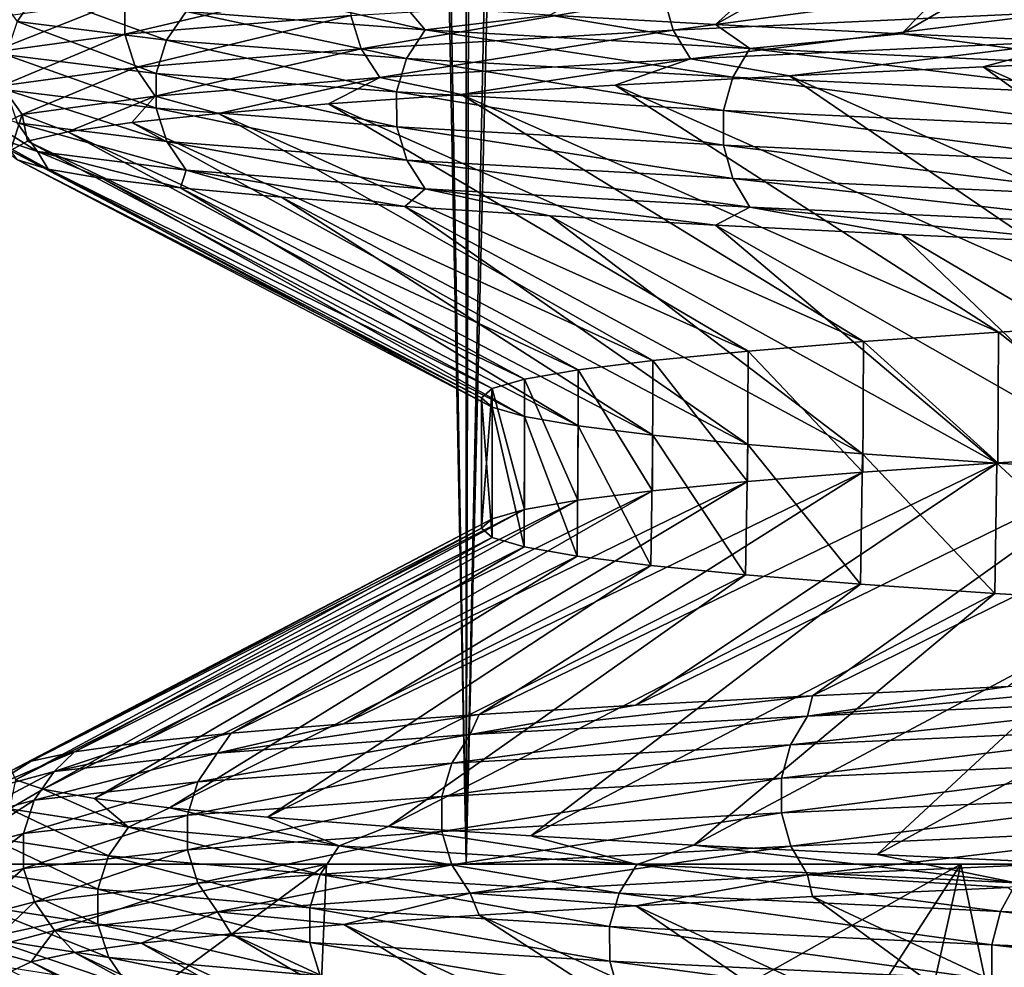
# Model space of a CAD drawing. Header units: metres. Extents: x -206 to 75, y -104 to 104.
# Tile 470 of 656: x -10.32 to -8.15, y -97.23 to -95.14. Entities that reach past the tile are written whole.
import ezdxf

# ---------------------------------------------------------------- set-up
doc = ezdxf.new("R2010")
doc.units = ezdxf.units.M
doc.layers.add('solid_01_1-CONSUMER_THERM_B_125288', color=7, linetype='CONTINUOUS')

msp = doc.modelspace()

# ---------------------------------------------------------------- linework, layer by layer
at = {"layer": 'solid_01_1-CONSUMER_THERM_B_125288'}
for points in [[(-8.037544, -66.726852, 34.97081), (-8.704977, -66.745857, 34.422871), (-8.035554, -97, 34.972336)], [(-8.704977, -66.745857, 34.422871), (-9.335324, -66.764755, 33.832294), (-9.333812, -97, 33.833813)], [(-8.704977, -66.745857, 34.422871), (-9.333812, -97, 33.833813), (-8.035554, -97, 34.972336)], [(-9.335324, -66.764755, 33.832294), (-9.925726, -66.783531, 33.201721), (-9.333812, -97, 33.833813)], [(-9.925726, -66.783531, 33.201721), (-10.473459, -66.802338, 32.534092), (-10.472335, -97, 32.535553)], [(-9.925726, -66.783531, 33.201721), (-10.472335, -97, 32.535553), (-9.333812, -97, 33.833813)], [(-10.413426, -67.182404, 16.388247), (-9.854057, -67.201515, 15.717201), (-10.472326, -97, 16.464436)], [(-9.854057, -67.201515, 15.717201), (-9.333823, -97, 15.166199), (-10.472326, -97, 16.464436)], [(-9.854057, -67.201515, 15.717201), (-9.251797, -67.220741, 15.084891), (-9.333823, -97, 15.166199)], [(-9.251797, -67.220741, 15.084891), (-8.60883, -67.239937, 14.4936), (-9.333823, -97, 15.166199)], [(-8.60883, -67.239937, 14.4936), (-8.0356, -97, 14.027699), (-9.333823, -97, 15.166199)], [(-8.60883, -67.239937, 14.4936), (-7.928323, -67.258987, 13.946247), (-8.0356, -97, 14.027699)], [(-8.163216, -94.588081, 20.044451), (-9.149123, -95.125465, 19.681374), (-8.78395, -95.145966, 19.043852)], [(-7.826286, -94.608589, 19.476133), (-8.163216, -94.588081, 20.044451), (-8.78395, -95.145966, 19.043852)], [(-7.826286, -94.608589, 19.476133), (-8.78395, -95.145966, 19.043852), (-8.373608, -95.166573, 18.433201)], [(-7.449551, -94.62928, 18.932756), (-7.826286, -94.608589, 19.476133), (-8.373608, -95.166573, 18.433201)], [(-7.449551, -94.62928, 18.932756), (-8.373608, -95.166573, 18.433201), (-7.919148, -95.187263, 17.851189)], [(-10.28014, -95.07637, 22.909626), (-10.401181, -95.035431, 24.378016), (-10.324616, -95.139694, 22.902744)], [(-10.087317, -95.090424, 27.311419), (-9.588327, -95.049492, 28.708223), (-10.087255, -95.167274, 27.311399)], [(-9.588327, -95.049492, 28.708223), (-9.588269, -95.126335, 28.708197), (-10.087255, -95.167274, 27.311399)], [(-8.897694, -95.085396, 30.021002), (-8.028586, -95.044464, 31.222797), (-8.876899, -95.158905, 30.008097)], [(-8.028586, -95.044464, 31.222797), (-8.009824, -95.117966, 31.207085), (-8.876899, -95.158905, 30.008097)], [(-10.28014, -95.07637, 22.909626), (-10.324616, -95.139694, 22.902744), (-9.994792, -95.180626, 21.460188)], [(-9.951736, -95.117302, 21.473284), (-10.28014, -95.07637, 22.909626), (-9.994792, -95.180626, 21.460188)], [(-9.424382, -95.158241, 20.097326), (-9.741309, -95.084351, 21.032167), (-9.951736, -95.117302, 21.473284)], [(-9.424382, -95.158241, 20.097326), (-9.46892, -95.10495, 20.345407), (-9.741309, -95.084351, 21.032167)], [(-9.588269, -95.126335, 28.708197), (-8.897694, -95.085396, 30.021002), (-9.56586, -95.199837, 28.698359)], [(-8.897694, -95.085396, 30.021002), (-8.876899, -95.158905, 30.008097), (-9.56586, -95.199837, 28.698359)], [(-10.382884, -95.131363, 25.857996), (-10.087317, -95.090424, 27.311419), (-10.382821, -95.208206, 25.857985)], [(-10.087317, -95.090424, 27.311419), (-10.087255, -95.167274, 27.311399), (-10.382821, -95.208206, 25.857985)], [(-9.424382, -95.158241, 20.097326), (-9.149123, -95.125465, 19.681374), (-9.46892, -95.10495, 20.345407)], [(-10.087255, -95.167274, 27.311399), (-9.588269, -95.126335, 28.708197), (-10.063679, -95.240776, 27.304827)], [(-9.588269, -95.126335, 28.708197), (-9.56586, -95.199837, 28.698359), (-10.063679, -95.240776, 27.304827)], [(-9.951736, -95.117302, 21.473284), (-9.994792, -95.180626, 21.460188), (-9.465155, -95.221565, 20.078279)], [(-9.424382, -95.158241, 20.097326), (-9.951736, -95.117302, 21.473284), (-9.465155, -95.221565, 20.078279)], [(-8.708095, -95.199173, 18.809845), (-9.149123, -95.125465, 19.681374), (-9.424382, -95.158241, 20.097326)], [(-8.708095, -95.199173, 18.809845), (-8.78395, -95.145966, 19.043852), (-9.149123, -95.125465, 19.681374)], [(-8.876899, -95.158905, 30.008097), (-8.009824, -95.117966, 31.207085), (-8.838583, -95.222153, 29.984324)], [(-8.009824, -95.117966, 31.207085), (-7.97525, -95.181221, 31.178135), (-8.838583, -95.222153, 29.984324)], [(-10.324616, -95.139694, 22.902744), (-10.34869, -95.213234, 22.899019), (-10.018097, -95.254166, 21.453098)], [(-9.994792, -95.180626, 21.460188), (-10.324616, -95.139694, 22.902744), (-10.018097, -95.254166, 21.453098)], [(-8.708095, -95.199173, 18.809845), (-8.373608, -95.166573, 18.433201), (-8.78395, -95.145966, 19.043852)], [(-10.382821, -95.208206, 25.857985), (-10.087255, -95.167274, 27.311399), (-10.358552, -95.281715, 25.854809)], [(-10.087255, -95.167274, 27.311399), (-10.063679, -95.240776, 27.304827), (-10.358552, -95.281715, 25.854809)], [(-9.56586, -95.199837, 28.698359), (-8.876899, -95.158905, 30.008097), (-9.524571, -95.263092, 28.680239)], [(-8.876899, -95.158905, 30.008097), (-8.838583, -95.222153, 29.984324), (-9.524571, -95.263092, 28.680239)], [(-9.424382, -95.158241, 20.097326), (-9.465155, -95.221565, 20.078279), (-8.745768, -95.262497, 18.785229)], [(-8.708095, -95.199173, 18.809845), (-9.424382, -95.158241, 20.097326), (-8.745768, -95.262497, 18.785229)], [(-7.816298, -95.240112, 17.636894), (-8.373608, -95.166573, 18.433201), (-8.708095, -95.199173, 18.809845)], [(-7.816298, -95.240112, 17.636894), (-7.919148, -95.187263, 17.851189), (-8.373608, -95.166573, 18.433201)], [(-9.994792, -95.180626, 21.460188), (-10.018097, -95.254166, 21.453098), (-9.487226, -95.295097, 20.067968)], [(-9.465155, -95.221565, 20.078279), (-9.994792, -95.180626, 21.460188), (-9.487226, -95.295097, 20.067968)], [(-8.838583, -95.222153, 29.984324), (-7.97525, -95.181221, 31.178135), (-8.620319, -95.259834, 30.210997)], [(-7.97525, -95.181221, 31.178135), (-8.192949, -95.239334, 30.808966), (-8.620319, -95.259834, 30.210997)], [(-7.97525, -95.181221, 31.178135), (-7.723812, -95.21875, 31.37505), (-8.192949, -95.239334, 30.808966)], [(-10.34869, -95.213234, 22.899019), (-10.348626, -95.290077, 22.899027), (-10.018034, -95.331017, 21.453115)], [(-10.018097, -95.254166, 21.453098), (-10.34869, -95.213234, 22.899019), (-10.018034, -95.331017, 21.453115)], [(-10.063679, -95.240776, 27.304827), (-9.56586, -95.199837, 28.698359), (-10.020243, -95.304024, 27.292721)], [(-9.56586, -95.199837, 28.698359), (-9.524571, -95.263092, 28.680239), (-10.020243, -95.304024, 27.292721)], [(-8.708095, -95.199173, 18.809845), (-8.745768, -95.262497, 18.785229), (-7.850113, -95.303429, 17.607204)], [(-7.816298, -95.240112, 17.636894), (-8.708095, -95.199173, 18.809845), (-7.850113, -95.303429, 17.607204)], [(-9.524571, -95.263092, 28.680239), (-8.838583, -95.222153, 29.984324), (-9.345101, -95.300972, 28.925848)], [(-9.465155, -95.221565, 20.078279), (-9.487226, -95.295097, 20.067968), (-8.766161, -95.336037, 18.771902)], [(-8.745768, -95.262497, 18.785229), (-9.465155, -95.221565, 20.078279), (-8.766161, -95.336037, 18.771902)], [(-8.838583, -95.222153, 29.984324), (-9.005306, -95.280365, 29.581863), (-9.345101, -95.300972, 28.925848)], [(-8.838583, -95.222153, 29.984324), (-8.620319, -95.259834, 30.210997), (-9.005306, -95.280365, 29.581863)], [(-8.620319, -95.259834, 30.210997), (-8.192949, -95.239334, 30.808966), (-7.439796, -95.784676, 30.080271)], [(-8.192949, -95.239334, 30.808966), (-7.723812, -95.21875, 31.37505), (-7.022158, -95.763931, 30.597483)], [(-8.192949, -95.239334, 30.808966), (-7.022158, -95.763931, 30.597483), (-7.439796, -95.784676, 30.080271)], [(-10.358552, -95.281715, 25.854809), (-10.063679, -95.240776, 27.304827), (-10.313845, -95.344963, 25.848963)], [(-10.063679, -95.240776, 27.304827), (-10.020243, -95.304024, 27.292721), (-10.313845, -95.344963, 25.848963)], [(-10.018097, -95.254166, 21.453098), (-10.018034, -95.331017, 21.453115), (-9.487166, -95.371956, 20.067993)], [(-9.487226, -95.295097, 20.067968), (-10.018097, -95.254166, 21.453098), (-9.487166, -95.371956, 20.067993)], [(-9.005306, -95.280365, 29.581863), (-8.620319, -95.259834, 30.210997), (-7.819555, -95.805229, 29.534338)], [(-8.620319, -95.259834, 30.210997), (-7.439796, -95.784676, 30.080271), (-7.819555, -95.805229, 29.534338)], [(-10.358552, -95.281715, 25.854809), (-10.313845, -95.344963, 25.848963), (-10.400917, -95.385895, 24.378014)], [(-10.020243, -95.304024, 27.292721), (-9.524571, -95.263092, 28.680239), (-9.880131, -95.342308, 27.55105)], [(-9.524571, -95.263092, 28.680239), (-9.637364, -95.32164, 28.247335), (-9.880131, -95.342308, 27.55105)], [(-9.524571, -95.263092, 28.680239), (-9.345101, -95.300972, 28.925848), (-9.637364, -95.32164, 28.247335)], [(-9.345101, -95.300972, 28.925848), (-9.005306, -95.280365, 29.581863), (-8.159102, -95.825714, 28.963076)], [(-9.005306, -95.280365, 29.581863), (-7.819555, -95.805229, 29.534338), (-8.159102, -95.825714, 28.963076)], [(-8.745768, -95.262497, 18.785229), (-8.766161, -95.336037, 18.771902), (-7.868418, -95.376968, 17.591129)], [(-7.850113, -95.303429, 17.607204), (-8.745768, -95.262497, 18.785229), (-7.868418, -95.376968, 17.591129)], [(-10.348626, -95.290077, 22.899027), (-10.324435, -95.363586, 22.902769), (-9.994616, -95.404526, 21.460238)], [(-10.018034, -95.331017, 21.453115), (-10.348626, -95.290077, 22.899027), (-9.994616, -95.404526, 21.460238)], [(-10.313845, -95.344963, 25.848963), (-10.020243, -95.304024, 27.292721), (-10.212635, -95.383324, 26.120235)], [(-10.020243, -95.304024, 27.292721), (-10.071839, -95.362846, 26.842035), (-10.212635, -95.383324, 26.120235)], [(-10.020243, -95.304024, 27.292721), (-9.880131, -95.342308, 27.55105), (-10.071839, -95.362846, 26.842035)], [(-9.637364, -95.32164, 28.247335), (-9.345101, -95.300972, 28.925848), (-8.457184, -95.846321, 28.368595)], [(-9.487226, -95.295097, 20.067968), (-9.487166, -95.371956, 20.067993), (-8.766106, -95.412888, 18.771935)], [(-8.766161, -95.336037, 18.771902), (-9.487226, -95.295097, 20.067968), (-8.766106, -95.412888, 18.771935)], [(-9.345101, -95.300972, 28.925848), (-8.159102, -95.825714, 28.963076), (-8.457184, -95.846321, 28.368595)], [(-10.446001, -95.322655, 24.377485), (-10.400917, -95.385895, 24.378014), (-10.279878, -95.426834, 22.909662)], [(-10.324435, -95.363586, 22.902769), (-10.446001, -95.322655, 24.377485), (-10.279878, -95.426834, 22.909662)], [(-9.880131, -95.342308, 27.55105), (-9.637364, -95.32164, 28.247335), (-8.711922, -95.867081, 27.754601)], [(-9.637364, -95.32164, 28.247335), (-8.457184, -95.846321, 28.368595), (-8.711922, -95.867081, 27.754601)], [(-10.400917, -95.385895, 24.378014), (-10.313845, -95.344963, 25.848963), (-10.339121, -95.42453, 24.649033)], [(-10.313845, -95.344963, 25.848963), (-10.302057, -95.403893, 25.387161), (-10.339121, -95.42453, 24.649033)], [(-10.313845, -95.344963, 25.848963), (-10.212635, -95.383324, 26.120235), (-10.302057, -95.403893, 25.387161)], [(-10.071839, -95.362846, 26.842035), (-9.880131, -95.342308, 27.55105), (-8.922169, -95.887886, 27.123911)], [(-10.018034, -95.331017, 21.453115), (-9.994616, -95.404526, 21.460238), (-9.464987, -95.445465, 20.078352)], [(-9.487166, -95.371956, 20.067993), (-10.018034, -95.331017, 21.453115), (-9.464987, -95.445465, 20.078352)], [(-9.880131, -95.342308, 27.55105), (-8.711922, -95.867081, 27.754601), (-8.922169, -95.887886, 27.123911)], [(-8.766161, -95.336037, 18.771902), (-8.766106, -95.412888, 18.771935), (-7.868368, -95.453827, 17.591169)], [(-7.868418, -95.376968, 17.591129), (-8.766161, -95.336037, 18.771902), (-7.868368, -95.453827, 17.591169)], [(-10.324435, -95.363586, 22.902769), (-10.279878, -95.426834, 22.909662), (-9.951482, -95.467766, 21.473356)], [(-9.994616, -95.404526, 21.460238), (-10.324435, -95.363586, 22.902769), (-9.951482, -95.467766, 21.473356)], [(-10.212635, -95.383324, 26.120235), (-10.071839, -95.362846, 26.842035), (-9.08689, -95.908539, 26.479502)], [(-10.071839, -95.362846, 26.842035), (-8.922169, -95.887886, 27.123911), (-9.08689, -95.908539, 26.479502)], [(-10.400917, -95.385895, 24.378014), (-10.323586, -95.445213, 23.910923), (-10.255768, -95.46582, 23.178387)], [(-10.279878, -95.426834, 22.909662), (-10.400917, -95.385895, 24.378014), (-10.255768, -95.46582, 23.178387)], [(-10.302057, -95.403893, 25.387161), (-10.212635, -95.383324, 26.120235), (-9.205038, -95.929016, 25.825623)], [(-10.212635, -95.383324, 26.120235), (-9.08689, -95.908539, 26.479502), (-9.205038, -95.929016, 25.825623)], [(-9.487166, -95.371956, 20.067993), (-9.464987, -95.445465, 20.078352), (-8.745611, -95.486404, 18.785326)], [(-8.766106, -95.412888, 18.771935), (-9.487166, -95.371956, 20.067993), (-8.745611, -95.486404, 18.785326)], [(-10.339121, -95.42453, 24.649033), (-10.302057, -95.403893, 25.387161), (-9.276243, -95.949554, 25.164314)], [(-10.302057, -95.403893, 25.387161), (-9.205038, -95.929016, 25.825623), (-9.276243, -95.949554, 25.164314)], [(-9.994616, -95.404526, 21.460238), (-9.951482, -95.467766, 21.473356), (-9.424141, -95.508705, 20.097435)], [(-9.464987, -95.445465, 20.078352), (-9.994616, -95.404526, 21.460238), (-9.424141, -95.508705, 20.097435)], [(-8.766106, -95.412888, 18.771935), (-8.745611, -95.486404, 18.785326), (-7.849972, -95.527344, 17.607321)], [(-7.868368, -95.453827, 17.591169), (-8.766106, -95.412888, 18.771935), (-7.849972, -95.527344, 17.607321)], [(-10.339121, -95.42453, 24.649033), (-9.276243, -95.949554, 25.164314), (-9.3, -95.970512, 24.5)], [(-10.323586, -95.445213, 23.910923), (-10.339121, -95.42453, 24.649033), (-9.3, -95.970512, 24.5)], [(-10.279878, -95.426834, 22.909662), (-10.255768, -95.46582, 23.178387), (-10.135925, -95.48632, 22.453402)], [(-10.279878, -95.426834, 22.909662), (-10.135925, -95.48632, 22.453402), (-9.96417, -95.506844, 21.736612)], [(-9.951482, -95.467766, 21.473356), (-10.279878, -95.426834, 22.909662), (-9.96417, -95.506844, 21.736612)], [(-10.323586, -95.445213, 23.910923), (-9.3, -95.970512, 24.5), (-9.276281, -95.99102, 23.836216)], [(-10.255768, -95.46582, 23.178387), (-10.323586, -95.445213, 23.910923), (-9.276281, -95.99102, 23.836216)], [(-9.464987, -95.445465, 20.078352), (-9.424141, -95.508705, 20.097435), (-8.70787, -95.549637, 18.809986)], [(-8.745611, -95.486404, 18.785326), (-9.464987, -95.445465, 20.078352), (-8.70787, -95.549637, 18.809986)], [(-10.255768, -95.46582, 23.178387), (-9.276281, -95.99102, 23.836216), (-9.20509, -96.011803, 23.174738)], [(-10.135925, -95.48632, 22.453402), (-10.255768, -95.46582, 23.178387), (-9.20509, -96.011803, 23.174738)], [(-9.951482, -95.467766, 21.473356), (-9.96417, -95.506844, 21.736612), (-9.741324, -95.527443, 21.032209)], [(-9.951482, -95.467766, 21.473356), (-9.741324, -95.527443, 21.032209), (-9.468935, -95.548111, 20.345442)], [(-9.424141, -95.508705, 20.097435), (-9.951482, -95.467766, 21.473356), (-9.468935, -95.548111, 20.345442)], [(-10.135925, -95.48632, 22.453402), (-9.20509, -96.011803, 23.174738), (-9.086924, -96.032341, 22.520653)], [(-9.96417, -95.506844, 21.736612), (-10.135925, -95.48632, 22.453402), (-9.086924, -96.032341, 22.520653)], [(-8.745611, -95.486404, 18.785326), (-8.70787, -95.549637, 18.809986), (-7.816096, -95.590576, 17.637066)], [(-7.849972, -95.527344, 17.607321), (-8.745611, -95.486404, 18.785326), (-7.816096, -95.590576, 17.637066)], [(-9.96417, -95.506844, 21.736612), (-9.086924, -96.032341, 22.520653), (-8.922341, -96.052818, 21.876677)], [(-9.741324, -95.527443, 21.032209), (-9.96417, -95.506844, 21.736612), (-8.922341, -96.052818, 21.876677)], [(-9.424141, -95.508705, 20.097435), (-9.468935, -95.548111, 20.345442), (-9.149134, -95.568771, 19.681396)], [(-9.424141, -95.508705, 20.097435), (-9.149134, -95.568771, 19.681396), (-8.783963, -95.58931, 19.043871)], [(-8.70787, -95.549637, 18.809986), (-9.424141, -95.508705, 20.097435), (-8.783963, -95.58931, 19.043871)], [(-9.741324, -95.527443, 21.032209), (-8.922341, -96.052818, 21.876677), (-8.712543, -96.07338, 21.247065)], [(-9.468935, -95.548111, 20.345442), (-9.741324, -95.527443, 21.032209), (-8.712543, -96.07338, 21.247065)], [(-9.468935, -95.548111, 20.345442), (-8.712543, -96.07338, 21.247065), (-8.459073, -96.094048, 20.635536)], [(-9.149134, -95.568771, 19.681396), (-9.468935, -95.548111, 20.345442), (-8.459073, -96.094048, 20.635536)], [(-8.70787, -95.549637, 18.809986), (-8.783963, -95.58931, 19.043871), (-8.373629, -95.609802, 18.433228)], [(-8.70787, -95.549637, 18.809986), (-8.373629, -95.609802, 18.433228), (-7.919188, -95.630363, 17.851234)], [(-7.816096, -95.590576, 17.637066), (-8.70787, -95.549637, 18.809986), (-7.919188, -95.630363, 17.851234)], [(-9.149134, -95.568771, 19.681396), (-8.459073, -96.094048, 20.635536), (-8.163204, -96.114731, 20.04443)], [(-8.783963, -95.58931, 19.043871), (-9.149134, -95.568771, 19.681396), (-8.163204, -96.114731, 20.04443)], [(-8.783963, -95.58931, 19.043871), (-8.163204, -96.114731, 20.04443), (-7.826225, -96.135269, 19.476038)], [(-8.373629, -95.609802, 18.433228), (-8.783963, -95.58931, 19.043871), (-7.826225, -96.135269, 19.476038)], [(-8.373629, -95.609802, 18.433228), (-7.826225, -96.135269, 19.476038), (-7.449417, -96.155655, 18.932579)], [(-7.919188, -95.630363, 17.851234), (-8.373629, -95.609802, 18.433228), (-7.449417, -96.155655, 18.932579)], [(-8.160699, -96.113861, 28.960157), (-8.457184, -95.846321, 28.368595), (-8.159102, -95.825714, 28.963076)], [(-8.160699, -96.113861, 28.960157), (-8.159102, -95.825714, 28.963076), (-7.821492, -96.093071, 29.531328)], [(-7.821492, -96.093071, 29.531328), (-8.159102, -95.825714, 28.963076), (-7.819555, -95.805229, 29.534338)], [(-8.458431, -96.134583, 28.36587), (-8.711922, -95.867081, 27.754601), (-8.457184, -95.846321, 28.368595)], [(-8.458431, -96.134583, 28.36587), (-8.457184, -95.846321, 28.368595), (-8.160699, -96.113861, 28.960157)], [(-8.712853, -96.155144, 27.752104), (-8.922169, -95.887886, 27.123911), (-8.711922, -95.867081, 27.754601)], [(-8.712853, -96.155144, 27.752104), (-8.711922, -95.867081, 27.754601), (-8.458431, -96.134583, 28.36587)], [(-8.922835, -96.175606, 27.121641), (-9.08689, -95.908539, 26.479502), (-8.922169, -95.887886, 27.123911)], [(-8.922835, -96.175606, 27.121641), (-8.922169, -95.887886, 27.123911), (-8.712853, -96.155144, 27.752104)], [(-9.087326, -96.196198, 26.477499), (-9.205038, -95.929016, 25.825623), (-9.08689, -95.908539, 26.479502)], [(-9.087326, -96.196198, 26.477499), (-9.08689, -95.908539, 26.479502), (-8.922835, -96.175606, 27.121641)], [(-9.205258, -96.216957, 25.824095), (-9.276243, -95.949554, 25.164314), (-9.205038, -95.929016, 25.825623)], [(-9.205258, -96.216957, 25.824095), (-9.205038, -95.929016, 25.825623), (-9.087326, -96.196198, 26.477499)], [(-9.3, -96.258057, 24.5), (-9.3, -95.970512, 24.5), (-9.276243, -95.949554, 25.164314)], [(-9.3, -96.258057, 24.5), (-9.276243, -95.949554, 25.164314), (-9.276291, -96.237732, 25.163647)], [(-9.276291, -96.237732, 25.163647), (-9.276243, -95.949554, 25.164314), (-9.205258, -96.216957, 25.824095)], [(-9.276414, -96.278793, 23.838076), (-9.276281, -95.99102, 23.836216), (-9.3, -95.970512, 24.5)], [(-9.276414, -96.278793, 23.838076), (-9.3, -95.970512, 24.5), (-9.3, -96.258057, 24.5)], [(-9.205944, -96.299179, 23.180685), (-9.276281, -95.99102, 23.836216), (-9.276414, -96.278793, 23.838076)], [(-9.205944, -96.299179, 23.180685), (-9.20509, -96.011803, 23.174738), (-9.276281, -95.99102, 23.836216)], [(-9.089029, -96.31974, 22.530342), (-9.20509, -96.011803, 23.174738), (-9.205944, -96.299179, 23.180685)], [(-9.089029, -96.31974, 22.530342), (-9.086924, -96.032341, 22.520653), (-9.20509, -96.011803, 23.174738)], [(-8.926102, -96.340439, 21.889502), (-9.086924, -96.032341, 22.520653), (-9.089029, -96.31974, 22.530342)], [(-8.926102, -96.340439, 21.889502), (-8.922341, -96.052818, 21.876677), (-9.086924, -96.032341, 22.520653)], [(-8.717605, -96.361107, 21.260653), (-8.922341, -96.052818, 21.876677), (-8.926102, -96.340439, 21.889502)], [(-8.717605, -96.361107, 21.260653), (-8.712543, -96.07338, 21.247065), (-8.922341, -96.052818, 21.876677)], [(-8.464136, -96.381668, 20.646637), (-8.712543, -96.07338, 21.247065), (-8.717605, -96.361107, 21.260653)], [(-8.464136, -96.381668, 20.646637), (-8.459073, -96.094048, 20.635536), (-8.712543, -96.07338, 21.247065)], [(-7.442102, -96.072372, 30.077196), (-8.137953, -96.60778, 30.879656), (-8.570021, -96.628273, 30.286322)], [(-7.821492, -96.093071, 29.531328), (-7.442102, -96.072372, 30.077196), (-8.570021, -96.628273, 30.286322)], [(-7.821492, -96.093071, 29.531328), (-8.570021, -96.628273, 30.286322), (-8.95972, -96.648903, 29.66197)], [(-8.160699, -96.113861, 28.960157), (-7.821492, -96.093071, 29.531328), (-8.95972, -96.648903, 29.66197)], [(-8.167194, -96.402153, 20.05175), (-8.459073, -96.094048, 20.635536), (-8.464136, -96.381668, 20.646637)], [(-8.167194, -96.402153, 20.05175), (-8.163204, -96.114731, 20.04443), (-8.459073, -96.094048, 20.635536)], [(-8.160699, -96.113861, 28.960157), (-8.95972, -96.648903, 29.66197), (-9.305333, -96.669594, 29.008883)], [(-8.458431, -96.134583, 28.36587), (-8.160699, -96.113861, 28.960157), (-9.305333, -96.669594, 29.008883)], [(-7.828753, -96.422714, 19.479979), (-8.163204, -96.114731, 20.04443), (-8.167194, -96.402153, 20.05175)], [(-7.828753, -96.422714, 19.479979), (-7.826225, -96.135269, 19.476038), (-8.163204, -96.114731, 20.04443)], [(-8.458431, -96.134583, 28.36587), (-9.305333, -96.669594, 29.008883), (-9.603606, -96.690216, 28.332846)], [(-8.712853, -96.155144, 27.752104), (-8.458431, -96.134583, 28.36587), (-9.603606, -96.690216, 28.332846)], [(-8.712853, -96.155144, 27.752104), (-9.603606, -96.690216, 28.332846), (-9.852697, -96.710762, 27.638224)], [(-8.922835, -96.175606, 27.121641), (-8.712853, -96.155144, 27.752104), (-9.852697, -96.710762, 27.638224)], [(-8.922835, -96.175606, 27.121641), (-9.852697, -96.710762, 27.638224), (-10.050979, -96.731255, 26.930107)], [(-9.087326, -96.196198, 26.477499), (-8.922835, -96.175606, 27.121641), (-10.050979, -96.731255, 26.930107)], [(-9.205258, -96.216957, 25.824095), (-10.198097, -96.751816, 26.209894), (-10.293824, -96.772491, 25.478626)], [(-9.276291, -96.237732, 25.163647), (-9.205258, -96.216957, 25.824095), (-10.293824, -96.772491, 25.478626)], [(-9.087326, -96.196198, 26.477499), (-10.050979, -96.731255, 26.930107), (-10.198097, -96.751816, 26.209894)], [(-9.205258, -96.216957, 25.824095), (-9.087326, -96.196198, 26.477499), (-10.198097, -96.751816, 26.209894)], [(-9.276291, -96.237732, 25.163647), (-10.293824, -96.772491, 25.478626), (-10.337355, -96.793152, 24.741035)], [(-9.3, -96.258057, 24.5), (-9.276291, -96.237732, 25.163647), (-10.337355, -96.793152, 24.741035)], [(-9.3, -96.258057, 24.5), (-10.337355, -96.793152, 24.741035), (-10.328301, -96.813744, 24.00222)], [(-9.276414, -96.278793, 23.838076), (-9.3, -96.258057, 24.5), (-10.328301, -96.813744, 24.00222)], [(-9.276414, -96.278793, 23.838076), (-10.328301, -96.813744, 24.00222), (-10.266855, -96.834251, 23.268)], [(-9.205944, -96.299179, 23.180685), (-9.276414, -96.278793, 23.838076), (-10.266855, -96.834251, 23.268)], [(-9.205944, -96.299179, 23.180685), (-10.266855, -96.834251, 23.268), (-10.15359, -96.854752, 22.542534)], [(-9.089029, -96.31974, 22.530342), (-9.205944, -96.299179, 23.180685), (-10.15359, -96.854752, 22.542534)], [(-9.089029, -96.31974, 22.530342), (-10.15359, -96.854752, 22.542534), (-9.988442, -96.875374, 21.825342)], [(-8.926102, -96.340439, 21.889502), (-9.089029, -96.31974, 22.530342), (-9.988442, -96.875374, 21.825342)], [(-8.926102, -96.340439, 21.889502), (-9.988442, -96.875374, 21.825342), (-9.771861, -96.896057, 21.119165)], [(-8.717605, -96.361107, 21.260653), (-8.926102, -96.340439, 21.889502), (-9.771861, -96.896057, 21.119165)], [(-8.717605, -96.361107, 21.260653), (-9.771861, -96.896057, 21.119165), (-9.505436, -96.916695, 20.429804)], [(-8.464136, -96.381668, 20.646637), (-8.717605, -96.361107, 21.260653), (-9.505436, -96.916695, 20.429804)], [(-8.464136, -96.381668, 20.646637), (-9.505436, -96.916695, 20.429804), (-9.191066, -96.937241, 19.762062)], [(-8.167194, -96.402153, 20.05175), (-8.464136, -96.381668, 20.646637), (-9.191066, -96.937241, 19.762062)], [(-8.167194, -96.402153, 20.05175), (-9.191066, -96.937241, 19.762062), (-8.831221, -96.957726, 19.120687)], [(-7.828753, -96.422714, 19.479979), (-8.167194, -96.402153, 20.05175), (-8.831221, -96.957726, 19.120687)], [(-7.828753, -96.422714, 19.479979), (-8.831221, -96.957726, 19.120687), (-8.426745, -96.978287, 18.507078)], [(-7.450261, -96.443481, 18.933708), (-7.828753, -96.422714, 19.479979), (-8.426745, -96.978287, 18.507078)], [(-7.450261, -96.443481, 18.933708), (-8.426745, -96.978287, 18.507078), (-7.978068, -96.998955, 17.921915)], [(-8.580897, -96.672859, 30.380331), (-8.137953, -96.60778, 30.879656), (-7.662988, -96.58728, 31.442654)], [(-8.580897, -96.672859, 30.380331), (-7.662988, -96.58728, 31.442654), (-7.663709, -96.631927, 31.533377)], [(-8.580897, -96.672859, 30.380331), (-8.570021, -96.628273, 30.286322), (-8.137953, -96.60778, 30.879656)], [(-9.325112, -96.713799, 29.108656), (-8.95972, -96.648903, 29.66197), (-8.570021, -96.628273, 30.286322)], [(-9.325112, -96.713799, 29.108656), (-8.570021, -96.628273, 30.286322), (-8.580897, -96.672859, 30.380331)], [(-9.325112, -96.713799, 29.108656), (-9.305333, -96.669594, 29.008883), (-8.95972, -96.648903, 29.66197)], [(-7.663709, -96.631927, 31.533377), (-7.696838, -96.695183, 31.563782), (-8.617991, -96.736122, 30.405752)], [(-8.580897, -96.672859, 30.380331), (-7.663709, -96.631927, 31.533377), (-8.617991, -96.736122, 30.405752)], [(-9.883074, -96.75473, 27.744837), (-9.603606, -96.690216, 28.332846), (-9.305333, -96.669594, 29.008883)], [(-9.883074, -96.75473, 27.744837), (-9.305333, -96.669594, 29.008883), (-9.325112, -96.713799, 29.108656)], [(-8.580897, -96.672859, 30.380331), (-8.617991, -96.736122, 30.405752), (-9.365422, -96.777054, 29.128578)], [(-9.325112, -96.713799, 29.108656), (-8.580897, -96.672859, 30.380331), (-9.365422, -96.777054, 29.128578)], [(-9.883074, -96.75473, 27.744837), (-9.852697, -96.710762, 27.638224), (-9.603606, -96.690216, 28.332846)], [(-7.696838, -96.695183, 31.563782), (-7.714807, -96.768761, 31.580271), (-8.638111, -96.8097, 30.419537)], [(-8.617991, -96.736122, 30.405752), (-7.696838, -96.695183, 31.563782), (-8.638111, -96.8097, 30.419537)], [(-10.242537, -96.79567, 26.31605), (-10.050979, -96.731255, 26.930107), (-9.852697, -96.710762, 27.638224)], [(-10.242537, -96.79567, 26.31605), (-9.852697, -96.710762, 27.638224), (-9.883074, -96.75473, 27.744837)], [(-9.325112, -96.713799, 29.108656), (-9.365422, -96.777054, 29.128578), (-9.925796, -96.817986, 27.758863)], [(-9.883074, -96.75473, 27.744837), (-9.325112, -96.713799, 29.108656), (-9.925796, -96.817986, 27.758863)], [(-10.242537, -96.79567, 26.31605), (-10.198097, -96.751816, 26.209894), (-10.050979, -96.731255, 26.930107)], [(-8.617991, -96.736122, 30.405752), (-8.638111, -96.8097, 30.419537), (-9.387287, -96.850632, 29.139383)], [(-9.365422, -96.777054, 29.128578), (-8.617991, -96.736122, 30.405752), (-9.387287, -96.850632, 29.139383)], [(-10.395855, -96.836609, 24.850552), (-10.293824, -96.772491, 25.478626), (-10.198097, -96.751816, 26.209894)], [(-10.395855, -96.836609, 24.850552), (-10.198097, -96.751816, 26.209894), (-10.242537, -96.79567, 26.31605)], [(-9.883074, -96.75473, 27.744837), (-9.925796, -96.817986, 27.758863), (-10.286812, -96.858925, 26.3239)], [(-10.242537, -96.79567, 26.31605), (-9.883074, -96.75473, 27.744837), (-10.286812, -96.858925, 26.3239)], [(-10.395855, -96.836609, 24.850552), (-10.337355, -96.793152, 24.741035), (-10.293824, -96.772491, 25.478626)], [(-9.365422, -96.777054, 29.128578), (-9.387287, -96.850632, 29.139383), (-9.948969, -96.891571, 27.76647)], [(-9.925796, -96.817986, 27.758863), (-9.365422, -96.777054, 29.128578), (-9.948969, -96.891571, 27.76647)], [(-8.638111, -96.8097, 30.419537), (-7.714807, -96.768761, 31.580271), (-8.638057, -96.886604, 30.419497)], [(-7.714807, -96.768761, 31.580271), (-7.714759, -96.845673, 31.580223), (-8.638057, -96.886604, 30.419497)], [(-10.242537, -96.79567, 26.31605), (-10.286812, -96.858925, 26.3239), (-10.440791, -96.899857, 24.852068)], [(-10.395855, -96.836609, 24.850552), (-10.242537, -96.79567, 26.31605), (-10.440791, -96.899857, 24.852068)], [(-10.341601, -96.877541, 23.378054), (-10.266855, -96.834251, 23.268), (-10.328301, -96.813744, 24.00222)], [(-9.925796, -96.817986, 27.758863), (-9.948969, -96.891571, 27.76647), (-10.310828, -96.932503, 26.328157)], [(-10.286812, -96.858925, 26.3239), (-9.925796, -96.817986, 27.758863), (-10.310828, -96.932503, 26.328157)], [(-9.387287, -96.850632, 29.139383), (-8.638111, -96.8097, 30.419537), (-9.387228, -96.927544, 29.139351)], [(-8.638111, -96.8097, 30.419537), (-8.638057, -96.886604, 30.419497), (-9.387228, -96.927544, 29.139351)], [(-10.079216, -96.91848, 21.928295), (-10.266855, -96.834251, 23.268), (-10.341601, -96.877541, 23.378054)], [(-10.079216, -96.91848, 21.928295), (-10.15359, -96.854752, 22.542534), (-10.266855, -96.834251, 23.268)], [(-8.638057, -96.886604, 30.419497), (-7.714759, -96.845673, 31.580223), (-8.617838, -96.960159, 30.40564)], [(-7.714759, -96.845673, 31.580223), (-7.696702, -96.91922, 31.56365), (-8.617838, -96.960159, 30.40564)], [(-10.286812, -96.858925, 26.3239), (-10.310828, -96.932503, 26.328157), (-10.465168, -96.973442, 24.852888)], [(-10.440791, -96.899857, 24.852068), (-10.286812, -96.858925, 26.3239), (-10.465168, -96.973442, 24.852888)], [(-10.079216, -96.91848, 21.928295), (-9.988442, -96.875374, 21.825342), (-10.15359, -96.854752, 22.542534)], [(-9.948969, -96.891571, 27.76647), (-9.387287, -96.850632, 29.139383), (-9.948906, -96.968483, 27.766447)], [(-9.387287, -96.850632, 29.139383), (-9.387228, -96.927544, 29.139351), (-9.948906, -96.968483, 27.766447)], [(-10.341601, -96.877541, 23.378054), (-10.386302, -96.940788, 23.373203), (-10.122782, -96.981728, 21.917181)], [(-10.079216, -96.91848, 21.928295), (-10.341601, -96.877541, 23.378054), (-10.122782, -96.981728, 21.917181)], [(-9.614386, -96.959412, 20.529991), (-9.988442, -96.875374, 21.825342), (-10.079216, -96.91848, 21.928295)], [(-9.614386, -96.959412, 20.529991), (-9.771861, -96.896057, 21.119165), (-9.988442, -96.875374, 21.825342)], [(-9.387228, -96.927544, 29.139351), (-8.638057, -96.886604, 30.419497), (-9.365254, -97.001099, 29.128489)], [(-8.638057, -96.886604, 30.419497), (-8.617838, -96.960159, 30.40564), (-9.365254, -97.001099, 29.128489)], [(-10.310828, -96.932503, 26.328157), (-9.948969, -96.891571, 27.76647), (-10.310762, -97.009415, 26.328144)], [(-9.948969, -96.891571, 27.76647), (-9.948906, -96.968483, 27.766447), (-10.310762, -97.009415, 26.328144)], [(-9.614386, -96.959412, 20.529991), (-9.505436, -96.916695, 20.429804), (-9.771861, -96.896057, 21.119165)], [(-10.465168, -96.973442, 24.852888), (-10.310828, -96.932503, 26.328157), (-10.465101, -97.050354, 24.852884)], [(-10.310828, -96.932503, 26.328157), (-10.310762, -97.009415, 26.328144), (-10.465101, -97.050354, 24.852884)], [(-10.079216, -96.91848, 21.928295), (-10.122782, -96.981728, 21.917181), (-9.655942, -97.022659, 20.512833)], [(-9.614386, -96.959412, 20.529991), (-10.079216, -96.91848, 21.928295), (-9.655942, -97.022659, 20.512833)], [(-9.948906, -96.968483, 27.766447), (-9.387228, -96.927544, 29.139351), (-9.925616, -97.04203, 27.758799)], [(-9.387228, -96.927544, 29.139351), (-9.365254, -97.001099, 29.128489), (-9.925616, -97.04203, 27.758799)], [(-8.957525, -97.000351, 19.211069), (-9.505436, -96.916695, 20.429804), (-9.614386, -96.959412, 20.529991)], [(-8.957525, -97.000351, 19.211069), (-9.191066, -96.937241, 19.762062), (-9.505436, -96.916695, 20.429804)], [(-8.617838, -96.960159, 30.40564), (-7.696702, -96.91922, 31.56365), (-8.58068, -97.023315, 30.380177)], [(-7.696702, -96.91922, 31.56365), (-7.663515, -96.982384, 31.533194), (-8.58068, -97.023315, 30.380177)], [(-10.386302, -96.940788, 23.373203), (-10.410552, -97.014374, 23.370571), (-10.146418, -97.055313, 21.911148)], [(-10.122782, -96.981728, 21.917181), (-10.386302, -96.940788, 23.373203), (-10.146418, -97.055313, 21.911148)], [(-8.957525, -97.000351, 19.211069), (-8.831221, -96.957726, 19.120687), (-9.191066, -96.937241, 19.762062)], [(-10.310762, -97.009415, 26.328144), (-9.948906, -96.968483, 27.766447), (-10.286625, -97.08297, 26.323862)], [(-9.948906, -96.968483, 27.766447), (-9.925616, -97.04203, 27.758799), (-10.286625, -97.08297, 26.323862)], [(-9.614386, -96.959412, 20.529991), (-9.655942, -97.022659, 20.512833), (-8.996242, -97.063591, 19.18821)], [(-8.957525, -97.000351, 19.211069), (-9.614386, -96.959412, 20.529991), (-8.996242, -97.063591, 19.18821)], [(-9.365254, -97.001099, 29.128489), (-8.617838, -96.960159, 30.40564), (-9.324875, -97.064255, 29.108534)], [(-8.617838, -96.960159, 30.40564), (-8.58068, -97.023315, 30.380177), (-9.324875, -97.064255, 29.108534)], [(-8.120103, -97.041283, 17.998854), (-8.831221, -96.957726, 19.120687), (-8.957525, -97.000351, 19.211069)], [(-8.120103, -97.041283, 17.998854), (-8.426745, -96.978287, 18.507078), (-8.831221, -96.957726, 19.120687)], [(-10.122782, -96.981728, 21.917181), (-10.146418, -97.055313, 21.911148), (-9.678488, -97.096245, 20.503521)], [(-9.655942, -97.022659, 20.512833), (-10.122782, -96.981728, 21.917181), (-9.678488, -97.096245, 20.503521)], [(-8.58068, -97.023315, 30.380177), (-7.663515, -96.982384, 31.533194), (-8.137942, -97.051109, 30.879669)], [(-8.120103, -97.041283, 17.998854), (-7.978068, -96.998955, 17.921915), (-8.426745, -96.978287, 18.507078)], [(-9.333823, -97, 15.166199), (-10.910565, -97, 14.206334), (-12.031728, -97, 15.54246)], [(-10.472326, -97, 16.464436), (-9.333823, -97, 15.166199), (-12.031728, -97, 15.54246)], [(-9.333812, -97, 33.833813), (-12.031728, -97, 33.457539), (-10.910565, -97, 34.793667)], [(-9.333812, -97, 33.833813), (-10.472335, -97, 32.535553), (-12.031728, -97, 33.457539)], [(-11.010784, -97.296593, 13.571237), (-10.910565, -97, 14.206334), (-9.641933, -97, 13.009434)], [(-10.348054, -97.521751, 12.423354), (-11.010784, -97.296593, 13.571237), (-9.641933, -97, 13.009434)], [(-6.599861, -97, 13.068396), (-9.641933, -97, 13.009434), (-10.910565, -97, 14.206334)], [(-8.0356, -97, 14.027699), (-6.599861, -97, 13.068396), (-10.910565, -97, 14.206334)], [(-9.333823, -97, 15.166199), (-8.0356, -97, 14.027699), (-10.910565, -97, 14.206334)], [(-9.641933, -97, 35.990566), (-10.910565, -97, 34.793667), (-10.348061, -97.521751, 36.576633)], [(-8.035554, -97, 34.972336), (-10.910565, -97, 34.793667), (-9.641933, -97, 35.990566)], [(-8.035554, -97, 34.972336), (-9.333812, -97, 33.833813), (-10.910565, -97, 34.793667)], [(-10.465101, -97.050354, 24.852884), (-10.310762, -97.009415, 26.328144), (-10.440601, -97.123909, 24.852057)], [(-10.310762, -97.009415, 26.328144), (-10.286625, -97.08297, 26.323862), (-10.440601, -97.123909, 24.852057)], [(-10.410552, -97.014374, 23.370571), (-10.410485, -97.091293, 23.370577), (-10.146352, -97.132225, 21.911163)], [(-10.146418, -97.055313, 21.911148), (-10.410552, -97.014374, 23.370571), (-10.146352, -97.132225, 21.911163)], [(-9.641933, -97, 35.990566), (-10.348061, -97.521751, 36.576633), (-9.67679, -97.807571, 37.739307)], [(-9.676785, -97.807571, 11.260685), (-10.348054, -97.521751, 12.423354), (-9.641933, -97, 13.009434)], [(-9.925616, -97.04203, 27.758799), (-9.365254, -97.001099, 29.128489), (-9.882822, -97.105186, 27.744749)], [(-9.365254, -97.001099, 29.128489), (-9.324875, -97.064255, 29.108534), (-9.882822, -97.105186, 27.744749)], [(-8.242769, -97, 37.03223), (-9.67679, -97.807571, 37.739307), (-8.990381, -98.154701, 38.928204)], [(-8.242769, -97, 37.03223), (-9.641933, -97, 35.990566), (-9.67679, -97.807571, 37.739307)], [(-9.676785, -97.807571, 11.260685), (-9.641933, -97, 13.009434), (-8.242769, -97, 11.967772)], [(-8.990381, -98.154701, 10.071796), (-9.676785, -97.807571, 11.260685), (-8.242769, -97, 11.967772)], [(-5.051363, -97, 12.304773), (-8.242769, -97, 11.967772), (-9.641933, -97, 13.009434)], [(-6.599861, -97, 13.068396), (-5.051363, -97, 12.304773), (-9.641933, -97, 13.009434)], [(-5.051296, -97, 36.695255), (-9.641933, -97, 35.990566), (-8.242769, -97, 37.03223)], [(-6.599802, -97, 35.931637), (-8.035554, -97, 34.972336), (-9.641933, -97, 35.990566)], [(-5.051296, -97, 36.695255), (-6.599802, -97, 35.931637), (-9.641933, -97, 35.990566)], [(-8.957525, -97.000351, 19.211069), (-8.996242, -97.063591, 19.18821), (-8.155198, -97.10453, 17.970757)], [(-8.990381, -98.154701, 10.071796), (-8.242769, -97, 11.967772), (-6.731843, -97, 11.095438)], [(-8.5, -98.154701, 9.777568), (-8.990381, -98.154701, 10.071796), (-6.731843, -97, 11.095438)], [(-8.5, -98.154701, 39.222431), (-8.242769, -97, 37.03223), (-8.990381, -98.154701, 38.928204)], [(-8.120103, -97.041283, 17.998854), (-8.957525, -97.000351, 19.211069), (-8.155198, -97.10453, 17.970757)], [(-8.5, -98.154701, 9.777568), (-6.731843, -97, 11.095438), (-8, -98.154701, 9.5)], [(-8.5, -98.154701, 39.222431), (-8, -98.154701, 39.5), (-8.242769, -97, 37.03223)], [(-1.72316, -97, 11.412954), (-6.731843, -97, 11.095438), (-8.242769, -97, 11.967772)], [(-3.416506, -97, 11.749804), (-1.72316, -97, 11.412954), (-8.242769, -97, 11.967772)], [(-5.051363, -97, 12.304773), (-3.416506, -97, 11.749804), (-8.242769, -97, 11.967772)], [(-8, -98.154701, 39.5), (-6.731843, -97, 37.90456), (-8.242769, -97, 37.03223)], [(-3.416415, -97, 37.250221), (-8.242769, -97, 37.03223), (-6.731843, -97, 37.90456)], [(-3.416415, -97, 37.250221), (-5.051296, -97, 36.695255), (-8.242769, -97, 37.03223)], [(-10.286625, -97.08297, 26.323862), (-9.925616, -97.04203, 27.758799), (-10.242275, -97.146126, 26.316)], [(-9.925616, -97.04203, 27.758799), (-9.882822, -97.105186, 27.744749), (-10.242275, -97.146126, 26.316)], [(-9.655942, -97.022659, 20.512833), (-9.678488, -97.096245, 20.503521), (-9.017247, -97.137177, 19.175806)], [(-8.996242, -97.063591, 19.18821), (-9.655942, -97.022659, 20.512833), (-9.017247, -97.137177, 19.175806)], [(-9.324875, -97.064255, 29.108534), (-8.58068, -97.023315, 30.380177), (-8.959714, -97.092102, 29.661982)], [(-8.58068, -97.023315, 30.380177), (-8.570012, -97.071617, 30.286335), (-8.959714, -97.092102, 29.661982)], [(-8.58068, -97.023315, 30.380177), (-8.137942, -97.051109, 30.879669), (-8.570012, -97.071617, 30.286335)], [(-8.120103, -97.041283, 17.998854), (-8.155198, -97.10453, 17.970757), (-7.150691, -97.145462, 16.883945)], [(-10.146418, -97.055313, 21.911148), (-10.146352, -97.132225, 21.911163), (-9.678425, -97.173164, 20.503546)], [(-9.678488, -97.096245, 20.503521), (-10.146418, -97.055313, 21.911148), (-9.678425, -97.173164, 20.503546)], [(-9.882822, -97.105186, 27.744749), (-9.324875, -97.064255, 29.108534), (-9.603595, -97.133339, 28.332874)], [(-9.324875, -97.064255, 29.108534), (-9.305323, -97.112686, 29.008905), (-9.603595, -97.133339, 28.332874)], [(-9.324875, -97.064255, 29.108534), (-8.959714, -97.092102, 29.661982), (-9.305323, -97.112686, 29.008905)], [(-8.996242, -97.063591, 19.18821), (-9.017247, -97.137177, 19.175806), (-8.174241, -97.178116, 17.955509)], [(-8.155198, -97.10453, 17.970757), (-8.996242, -97.063591, 19.18821), (-8.174241, -97.178116, 17.955509)], [(-8.570012, -97.071617, 30.286335), (-8.137942, -97.051109, 30.879669), (-7.442217, -97.599083, 30.077042)], [(-10.440601, -97.123909, 24.852057), (-10.286625, -97.08297, 26.323862), (-10.395589, -97.187065, 24.850538)], [(-10.286625, -97.08297, 26.323862), (-10.242275, -97.146126, 26.316), (-10.395589, -97.187065, 24.850538)], [(-8.959714, -97.092102, 29.661982), (-8.570012, -97.071617, 30.286335), (-7.821583, -97.619675, 29.531187)], [(-8.570012, -97.071617, 30.286335), (-7.442217, -97.599083, 30.077042), (-7.821583, -97.619675, 29.531187)], [(-10.410485, -97.091293, 23.370577), (-10.386112, -97.164848, 23.373219), (-10.122596, -97.20578, 21.917223)], [(-10.146352, -97.132225, 21.911163), (-10.410485, -97.091293, 23.370577), (-10.122596, -97.20578, 21.917223)], [(-10.242275, -97.146126, 26.316), (-9.882822, -97.105186, 27.744749), (-10.050982, -97.174606, 26.930094)], [(-9.882822, -97.105186, 27.744749), (-9.852695, -97.154015, 27.638226), (-10.050982, -97.174606, 26.930094)], [(-9.882822, -97.105186, 27.744749), (-9.603595, -97.133339, 28.332874), (-9.852695, -97.154015, 27.638226)], [(-9.678488, -97.096245, 20.503521), (-9.678425, -97.173164, 20.503546), (-9.017188, -97.214104, 19.175838)], [(-9.017247, -97.137177, 19.175806), (-9.678488, -97.096245, 20.503521), (-9.017188, -97.214104, 19.175838)], [(-9.305323, -97.112686, 29.008905), (-8.959714, -97.092102, 29.661982), (-8.160776, -97.640144, 28.960014)], [(-8.959714, -97.092102, 29.661982), (-7.821583, -97.619675, 29.531187), (-8.160776, -97.640144, 28.960014)], [(-8.155198, -97.10453, 17.970757), (-8.174241, -97.178116, 17.955509), (-7.167388, -97.219048, 16.866159)], [(-7.150691, -97.145462, 16.883945), (-8.155198, -97.10453, 17.970757), (-7.167388, -97.219048, 16.866159)], [(-9.603595, -97.133339, 28.332874), (-9.305323, -97.112686, 29.008905), (-8.458493, -97.660706, 28.365734)], [(-9.305323, -97.112686, 29.008905), (-8.160776, -97.640144, 28.960014), (-8.458493, -97.660706, 28.365734)], [(-10.395589, -97.187065, 24.850538), (-10.242275, -97.146126, 26.316), (-10.293824, -97.21563, 25.478632)], [(-10.242275, -97.146126, 26.316), (-10.198099, -97.195107, 26.209883), (-10.293824, -97.21563, 25.478632)], [(-10.242275, -97.146126, 26.316), (-10.050982, -97.174606, 26.930094), (-10.198099, -97.195107, 26.209883)], [(-10.146352, -97.132225, 21.911163), (-10.122596, -97.20578, 21.917223), (-9.655764, -97.246719, 20.512901)], [(-9.678425, -97.173164, 20.503546), (-10.146352, -97.132225, 21.911163), (-9.655764, -97.246719, 20.512901)], [(-9.852695, -97.154015, 27.638226), (-9.603595, -97.133339, 28.332874), (-8.712893, -97.681412, 27.751999)], [(-9.603595, -97.133339, 28.332874), (-8.458493, -97.660706, 28.365734), (-8.712893, -97.681412, 27.751999)], [(-9.017247, -97.137177, 19.175806), (-9.017188, -97.214104, 19.175838), (-8.174187, -97.255035, 17.955549)], [(-8.174241, -97.178116, 17.955509), (-9.017247, -97.137177, 19.175806), (-8.174187, -97.255035, 17.955549)], [(-10.386112, -97.164848, 23.373219), (-10.341335, -97.227997, 23.378078), (-10.078957, -97.268936, 21.928358)], [(-10.122596, -97.20578, 21.917223), (-10.386112, -97.164848, 23.373219), (-10.078957, -97.268936, 21.928358)], [(-10.050982, -97.174606, 26.930094), (-9.852695, -97.154015, 27.638226), (-8.922862, -97.702209, 27.121553)], [(-9.852695, -97.154015, 27.638226), (-8.712893, -97.681412, 27.751999), (-8.922862, -97.702209, 27.121553)], [(-9.678425, -97.173164, 20.503546), (-9.655764, -97.246719, 20.512901), (-8.996074, -97.287659, 19.188303)], [(-9.017188, -97.214104, 19.175838), (-9.678425, -97.173164, 20.503546), (-8.996074, -97.287659, 19.188303)], [(-10.395589, -97.187065, 24.850538), (-10.293824, -97.21563, 25.478632), (-10.337355, -97.236244, 24.741055)], [(-10.198099, -97.195107, 26.209883), (-10.050982, -97.174606, 26.930094), (-9.08734, -97.722916, 26.477432)], [(-10.050982, -97.174606, 26.930094), (-8.922862, -97.702209, 27.121553), (-9.08734, -97.722916, 26.477432)], [(-8.174241, -97.178116, 17.955509), (-8.174187, -97.255035, 17.955549), (-7.16734, -97.295975, 16.866207)], [(-7.167388, -97.219048, 16.866159), (-8.174241, -97.178116, 17.955509), (-7.16734, -97.295975, 16.866207)], [(-10.337355, -97.236244, 24.741055), (-10.293824, -97.21563, 25.478632), (-9.276294, -97.763878, 25.163601)], [(-10.293824, -97.21563, 25.478632), (-10.198099, -97.195107, 26.209883), (-9.205266, -97.743401, 25.824039)], [(-10.293824, -97.21563, 25.478632), (-9.205266, -97.743401, 25.824039), (-9.276294, -97.763878, 25.163601)], [(-10.198099, -97.195107, 26.209883), (-9.08734, -97.722916, 26.477432), (-9.205266, -97.743401, 25.824039)], [(-10.122596, -97.20578, 21.917223), (-10.078957, -97.268936, 21.928358), (-9.614138, -97.309868, 20.53009)], [(-9.655764, -97.246719, 20.512901), (-10.122596, -97.20578, 21.917223), (-9.614138, -97.309868, 20.53009)], [(-9.017188, -97.214104, 19.175838), (-8.996074, -97.287659, 19.188303), (-8.155046, -97.328598, 17.970873)], [(-8.174187, -97.255035, 17.955549), (-9.017188, -97.214104, 19.175838), (-8.155046, -97.328598, 17.970873)]]:
    msp.add_3dface(points, dxfattribs=at)

doc.saveas('drawing.dxf')
